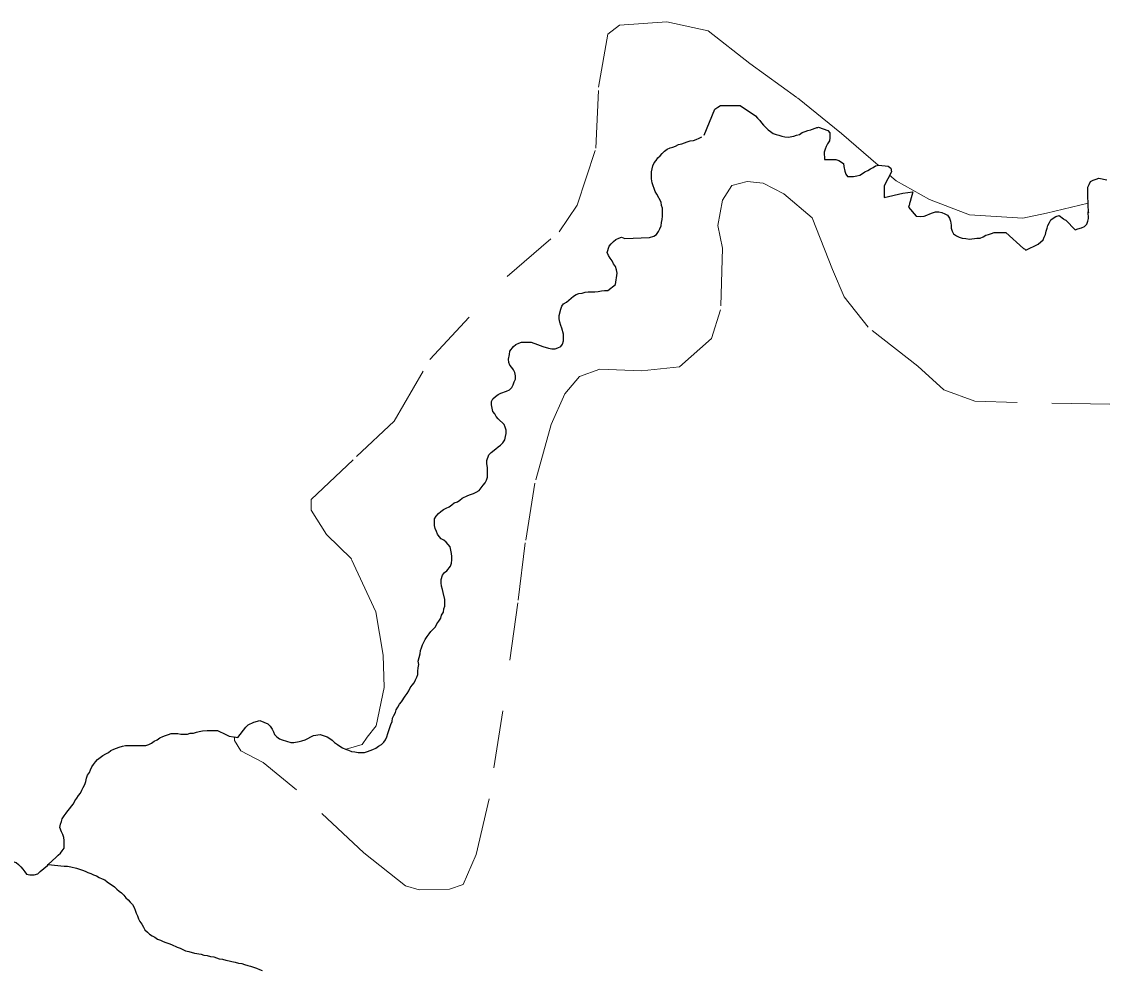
# Model space of a CAD drawing. Extents: x 785.9 to 812.4, y 7674.9 to 7703.1.
# Drawn here: x 790.01 to 791.889, y 7696.903 to 7698.547 of the extents above; entities that cross this region are included whole.
import ezdxf

# ---------------------------------------------------------------- set-up
doc = ezdxf.new("R2010")
doc.units = 0
doc.header["$LTSCALE"] = 0.04
doc.linetypes.add('SHORT_DASHED', pattern=[2.7, 1.5, -1.2])
doc.layers.add('21', color=7, linetype='SHORT_DASHED', lineweight=13)
doc.layers.add('7', color=7, linetype='Continuous', lineweight=25)

msp = doc.modelspace()

# ---------------------------------------------------------------- linework, layer by layer
at = {"layer": '21'}
msp.add_line((790.3789, 7697.3076), (790.3848, 7697.3067), dxfattribs=at)
for points in [[(790.5901, 7697.7932), (790.6556, 7697.8548), (790.7172, 7697.9615), (790.8512, 7698.1053), (790.9412, 7698.1826), (790.9725, 7698.2286), (791.0048, 7698.3274), (791.0096, 7698.433), (791.0253, 7698.525), (791.0458, 7698.5407), (791.128, 7698.5465), (791.1994, 7698.5309), (791.2717, 7698.4741), (791.3539, 7698.4145), (791.4301, 7698.3529), (791.4938, 7698.2977)], [(791.5136, 7698.2806), (791.525, 7698.2707), (791.5827, 7698.2384), (791.6521, 7698.212), (791.7441, 7698.2061), (791.7851, 7698.2149), (791.8574, 7698.2324)], [(791.8948, 7697.8841), (791.7344, 7697.8871), (791.661, 7697.889), (791.6073, 7697.9086), (791.5623, 7697.9497), (791.4762, 7698.0172), (791.4351, 7698.07), (791.4146, 7698.117), (791.3794, 7698.207), (791.3305, 7698.2481), (791.2943, 7698.2666), (791.2669, 7698.2696), (791.2405, 7698.2627), (791.2239, 7698.2373), (791.216, 7698.1933), (791.2239, 7698.1542), (791.2209, 7698.0475), (791.2053, 7697.9976), (791.1495, 7697.9487), (791.084, 7697.9419), (791.0117, 7697.9448), (790.9765, 7697.9321), (790.951, 7697.9018), (790.9276, 7697.849), (790.8992, 7697.7472), (790.8826, 7697.6435), (790.8699, 7697.5398), (790.8434, 7697.353), (790.82, 7697.2004), (790.7975, 7697.1036), (790.775, 7697.0517), (790.7515, 7697.0439), (790.6987, 7697.0429), (790.6752, 7697.0497), (790.6029, 7697.1065), (790.4865, 7697.216), (790.4288, 7697.263), (790.3896, 7697.2835), (790.3789, 7697.3012), (790.3789, 7697.3076)], [(790.5721, 7697.2861), (790.6, 7697.2945), (790.6087, 7697.307), (790.6243, 7697.3266), (790.638, 7697.3931), (790.6361, 7697.4489), (790.6234, 7697.5242), (790.5813, 7697.6161), (790.5383, 7697.6582), (790.5118, 7697.7003), (790.5118, 7697.7189), (790.5901, 7697.7932)]]:
    msp.add_lwpolyline(points, dxfattribs=at)
at = {"layer": '7'}
for points in [[(791.1924, 7698.3497), (791.211, 7698.395), (791.2158, 7698.3982), (791.2207, 7698.4014), (791.2207, 7698.4014), (791.2223, 7698.4014), (791.2239, 7698.4014), (791.2255, 7698.4014), (791.2272, 7698.4014), (791.2288, 7698.4014), (791.2304, 7698.4014), (791.232, 7698.4014), (791.2336, 7698.4014), (791.2353, 7698.4014), (791.2369, 7698.4014), (791.2385, 7698.4014), (791.2401, 7698.4014), (791.2417, 7698.4014), (791.2433, 7698.4014), (791.245, 7698.4014), (791.2466, 7698.4014), (791.2482, 7698.4014), (791.2498, 7698.4014), (791.2514, 7698.4014), (791.2531, 7698.4014), (791.2547, 7698.4014), (791.2814, 7698.3836), (791.2846, 7698.3796), (791.2887, 7698.3756), (791.2919, 7698.3715), (791.2951, 7698.3675), (791.2992, 7698.3634), (791.3032, 7698.3594), (791.3073, 7698.3561), (791.3121, 7698.3529), (791.317, 7698.3513), (791.3218, 7698.3497), (791.3267, 7698.348), (791.3324, 7698.3472), (791.338, 7698.3464), (791.3477, 7698.348), (791.3526, 7698.3497), (791.3574, 7698.3513), (791.3623, 7698.3545), (791.3671, 7698.3561), (791.372, 7698.3578), (791.3769, 7698.3594), (791.3784, 7698.3599), (791.3799, 7698.3604), (791.3815, 7698.3609), (791.383, 7698.3614), (791.3845, 7698.3619), (791.3861, 7698.3624), (791.3876, 7698.363), (791.3891, 7698.3635), (791.3907, 7698.364), (791.4068, 7698.3578), (791.41, 7698.3537), (791.41, 7698.3456), (791.4092, 7698.34), (791.406, 7698.3351), (791.4036, 7698.3302), (791.4019, 7698.3254), (791.4003, 7698.3205), (791.4011, 7698.3076), (791.4205, 7698.3076), (791.4254, 7698.306), (791.4335, 7698.3011), (791.4343, 7698.2955), (791.4359, 7698.2874), (791.4375, 7698.2825), (791.4408, 7698.2785), (791.4513, 7698.2785), (791.457, 7698.2793), (791.4618, 7698.2809), (791.4667, 7698.2833), (791.4707, 7698.2866), (791.4756, 7698.289), (791.4804, 7698.2914), (791.4853, 7698.2938), (791.4893, 7698.2971), (791.495, 7698.2979), (791.495, 7698.2979), (791.5112, 7698.2963), (791.516, 7698.293), (791.5168, 7698.2866), (791.5039, 7698.2623), (791.5039, 7698.2437), (791.5039, 7698.2437), (791.5039, 7698.242), (791.5363, 7698.2493)], [(791.0386, 7698.0915), (791.0419, 7698.111), (791.0403, 7698.1166), (791.0386, 7698.1223), (791.0354, 7698.1272), (791.033, 7698.132), (791.0297, 7698.1369), (791.0265, 7698.1417), (791.0241, 7698.1466), (791.0281, 7698.1579), (791.0314, 7698.1619), (791.0354, 7698.166), (791.0394, 7698.1692), (791.0443, 7698.1717), (791.0492, 7698.1733), (791.0548, 7698.1708), (791.0977, 7698.1725), (791.105, 7698.1749), (791.1098, 7698.1781), (791.1131, 7698.183), (791.1155, 7698.1878), (791.1179, 7698.1927), (791.1187, 7698.1984), (791.1195, 7698.204), (791.1204, 7698.2097), (791.1204, 7698.2234), (791.1187, 7698.2283), (791.1179, 7698.234), (791.1106, 7698.2477), (791.1074, 7698.2526), (791.1058, 7698.2574), (791.1042, 7698.2623), (791.1026, 7698.2671), (791.1009, 7698.2744), (791.1009, 7698.2809), (791.1009, 7698.2866), (791.1026, 7698.2914), (791.1034, 7698.2971), (791.1058, 7698.3019), (791.109, 7698.306), (791.1123, 7698.3108), (791.1163, 7698.3141), (791.1195, 7698.3181), (791.1236, 7698.3222), (791.1284, 7698.3254), (791.1333, 7698.3278), (791.1382, 7698.3294), (791.143, 7698.3311), (791.1479, 7698.3335), (791.1535, 7698.3351), (791.1584, 7698.3367), (791.1632, 7698.3383), (791.1681, 7698.34), (791.1738, 7698.3408), (791.1786, 7698.3424), (791.1835, 7698.3448), (791.1883, 7698.3472)], [(791.5363, 7698.2493), (791.5363, 7698.2493), (791.5541, 7698.2518), (791.5541, 7698.2518), (791.5492, 7698.2348), (791.5492, 7698.2348), (791.5488, 7698.2332), (791.5483, 7698.2317), (791.5479, 7698.2301), (791.5474, 7698.2285), (791.547, 7698.227), (791.5465, 7698.2254), (791.5597, 7698.2097), (791.5678, 7698.2089), (791.5735, 7698.2097), (791.5783, 7698.2113), (791.5832, 7698.2137), (791.588, 7698.2153), (791.5929, 7698.217), (791.5986, 7698.217), (791.6042, 7698.2162), (791.6091, 7698.2137), (791.6139, 7698.2113), (791.6172, 7698.2064), (791.6188, 7698.2008), (791.6204, 7698.1943), (791.6204, 7698.1886), (791.622, 7698.1838), (791.6245, 7698.1789), (791.6293, 7698.1757), (791.6342, 7698.1733), (791.639, 7698.1717), (791.6455, 7698.1708), (791.652, 7698.17), (791.6649, 7698.1717), (791.6706, 7698.1717), (791.6754, 7698.1741), (791.6803, 7698.1765), (791.6851, 7698.1781), (791.69, 7698.1797), (791.6948, 7698.1814), (791.6957, 7698.1814), (791.6973, 7698.1814), (791.6989, 7698.1814), (791.7005, 7698.1814), (791.7021, 7698.1814), (791.7037, 7698.1814), (791.7054, 7698.1814), (791.707, 7698.1814), (791.7086, 7698.1814), (791.7102, 7698.1814), (791.7118, 7698.1814), (791.7135, 7698.1814), (791.7151, 7698.1814), (791.7458, 7698.1539), (791.7458, 7698.1539), (791.747, 7698.1528), (791.7482, 7698.1517), (791.7494, 7698.1506), (791.7709, 7698.1611), (791.7798, 7698.1684), (791.7814, 7698.1733), (791.7839, 7698.1781), (791.7847, 7698.1838), (791.7863, 7698.1886), (791.7879, 7698.1935), (791.7903, 7698.1984), (791.7928, 7698.2032), (791.7968, 7698.2064), (791.8017, 7698.2089), (791.8073, 7698.2105), (791.8146, 7698.2048), (791.8162, 7698.204), (791.8177, 7698.2033), (791.8191, 7698.2026), (791.8348, 7698.1862), (791.8397, 7698.1878), (791.8462, 7698.1895), (791.851, 7698.1919), (791.8551, 7698.1959), (791.8567, 7698.2008), (791.8583, 7698.2056), (791.8575, 7698.217), (791.8583, 7698.2153), (791.8567, 7698.2453), (791.8567, 7698.2598), (791.8591, 7698.2647), (791.8615, 7698.2696), (791.8664, 7698.272), (791.8712, 7698.2736), (791.8761, 7698.2752), (791.8899, 7698.2728)], [(790.7279, 7697.6902), (790.732, 7697.6943), (790.736, 7697.6983), (790.7409, 7697.7015), (790.7457, 7697.704), (790.7506, 7697.7064), (790.7554, 7697.7096), (790.7595, 7697.7129), (790.7651, 7697.7145), (790.7692, 7697.7177), (790.7732, 7697.721), (790.7829, 7697.7258), (790.7878, 7697.7274), (790.7927, 7697.7291), (790.7975, 7697.7315), (790.8024, 7697.7347), (790.8064, 7697.7388), (790.8096, 7697.7436), (790.8129, 7697.7477), (790.8153, 7697.7525), (790.8169, 7697.7574), (790.8169, 7697.7744), (790.8161, 7697.7808), (790.8161, 7697.7865), (790.8194, 7697.7962), (790.8234, 7697.8003), (790.8315, 7697.8067), (790.8355, 7697.81), (790.8396, 7697.8132), (790.8436, 7697.8172), (790.8469, 7697.8221), (790.8485, 7697.8278), (790.8493, 7697.8334), (790.8493, 7697.8391), (790.8477, 7697.8439), (790.8461, 7697.8488), (790.8355, 7697.8585), (790.8323, 7697.8626), (790.8299, 7697.8674), (790.8266, 7697.8715), (790.825, 7697.8771), (790.8242, 7697.8828), (790.8242, 7697.8885), (790.8266, 7697.8933), (790.8307, 7697.8974), (790.8355, 7697.9006), (790.8404, 7697.903), (790.8501, 7697.9063), (790.855, 7697.9087), (790.859, 7697.9127), (790.8614, 7697.9176), (790.863, 7697.9224), (790.8655, 7697.9273), (790.8655, 7697.933), (790.8647, 7697.9386), (790.8622, 7697.9435), (790.859, 7697.9475), (790.8558, 7697.9516), (790.8541, 7697.9564), (790.8533, 7697.9621), (790.855, 7697.9702), (790.8558, 7697.9758), (790.8622, 7697.9839), (790.8663, 7697.9872), (790.8711, 7697.9896), (790.876, 7697.9912), (790.893, 7697.9912), (790.9035, 7697.9872), (790.9084, 7697.9855), (790.9132, 7697.9839), (790.9229, 7697.9807), (790.9286, 7697.9799), (790.9343, 7697.9799), (790.9391, 7697.9815), (790.944, 7697.9839), (790.9472, 7697.988), (790.9488, 7697.9936), (790.9488, 7698.005), (790.9456, 7698.0155), (790.944, 7698.0203), (790.9423, 7698.026), (790.9415, 7698.0317), (790.9415, 7698.0373), (790.944, 7698.0487), (790.9456, 7698.0535), (790.9488, 7698.0576), (790.9537, 7698.0608), (790.9577, 7698.064), (790.9618, 7698.0673), (790.9658, 7698.0713), (790.9707, 7698.0737), (790.9755, 7698.0754), (790.9812, 7698.0762), (790.986, 7698.0778), (790.9917, 7698.0786), (791.003, 7698.0786), (791.0087, 7698.0794), (791.0144, 7698.0802), (791.02, 7698.081), (791.0257, 7698.081), (791.0386, 7698.0915)], [(790.448, 7697.3115), (790.452, 7697.3075), (790.4569, 7697.3043), (790.4617, 7697.3026), (790.4763, 7697.2978), (790.4819, 7697.2978), (790.4908, 7697.2994), (790.4957, 7697.301), (790.5014, 7697.3026), (790.5159, 7697.3099), (790.5273, 7697.3115), (790.5394, 7697.3075), (790.5442, 7697.3051), (790.5483, 7697.3018), (790.5523, 7697.2978), (790.5572, 7697.2945), (790.5612, 7697.2913), (790.5661, 7697.2889), (790.5709, 7697.2865), (790.5766, 7697.2848), (790.5815, 7697.2824), (790.5871, 7697.2816), (790.5928, 7697.2808), (790.6041, 7697.2808), (790.609, 7697.2824), (790.6138, 7697.284), (790.6187, 7697.2856), (790.6235, 7697.2881), (790.6284, 7697.2913), (790.6333, 7697.2945), (790.6373, 7697.2986), (790.6405, 7697.3026), (790.643, 7697.3075), (790.6446, 7697.3132), (790.6462, 7697.3188), (790.6478, 7697.3237), (790.6494, 7697.3293), (790.6519, 7697.3342), (790.6527, 7697.3399), (790.6551, 7697.3447), (790.6575, 7697.3496), (790.6591, 7697.3544), (790.6616, 7697.3593), (790.6648, 7697.3641), (790.668, 7697.3682), (790.6745, 7697.3779), (790.6778, 7697.3827), (790.681, 7697.3876), (790.6834, 7697.3924), (790.6867, 7697.3973), (790.6899, 7697.4013), (790.6923, 7697.4062), (790.6947, 7697.4111), (790.6964, 7697.4159), (790.6964, 7697.4216), (790.6972, 7697.4272), (790.698, 7697.4329), (790.6972, 7697.4386), (790.7004, 7697.4515), (790.7012, 7697.4572), (790.7028, 7697.462), (790.7045, 7697.4669), (790.7069, 7697.4717), (790.7093, 7697.4766), (790.7125, 7697.4815), (790.7158, 7697.4863), (790.719, 7697.4904), (790.7271, 7697.4984), (790.7295, 7697.5033), (790.7328, 7697.5082), (790.736, 7697.513), (790.7376, 7697.5187), (790.7409, 7697.5235), (790.7417, 7697.5292), (790.7433, 7697.534), (790.7433, 7697.5454), (790.7401, 7697.5575), (790.7393, 7697.5632), (790.7376, 7697.5688), (790.7368, 7697.5745), (790.7368, 7697.5802), (790.7393, 7697.5875), (790.7425, 7697.5923), (790.7465, 7697.5955), (790.753, 7697.6036), (790.7546, 7697.6085), (790.7554, 7697.6142), (790.7554, 7697.6198), (790.7546, 7697.6255), (790.7538, 7697.6311), (790.7522, 7697.6368), (790.7457, 7697.6449), (790.7417, 7697.6481), (790.7368, 7697.6506), (790.7336, 7697.6546), (790.7304, 7697.6587), (790.7287, 7697.6635), (790.7263, 7697.6684), (790.7255, 7697.674), (790.7255, 7697.6854), (790.7279, 7697.6902)], [(790.3848, 7697.3067), (790.3986, 7697.3245), (790.4026, 7697.3285), (790.4124, 7697.3334), (790.4229, 7697.3358), (790.4366, 7697.3301), (790.4407, 7697.3261), (790.4439, 7697.3212), (790.4463, 7697.3164), (790.448, 7697.3115)], [(790.0701, 7697.0995), (790.0733, 7697.1028), (790.0774, 7697.106), (790.0806, 7697.1101), (790.0838, 7697.1149), (790.0838, 7697.1279), (790.083, 7697.1335), (790.0814, 7697.1384), (790.079, 7697.1432), (790.0766, 7697.1505), (790.0774, 7697.1562), (790.079, 7697.161), (790.0806, 7697.1659), (790.0838, 7697.1707), (790.0871, 7697.1756), (790.0903, 7697.1796), (790.0936, 7697.1837), (790.0968, 7697.1877), (790.1, 7697.1918), (790.1025, 7697.1966), (790.1057, 7697.2015), (790.1089, 7697.2063), (790.1122, 7697.2104), (790.1146, 7697.2152), (790.117, 7697.2201), (790.1194, 7697.225), (790.1211, 7697.2306), (790.1227, 7697.2363), (790.1243, 7697.2411), (790.1275, 7697.246), (790.1292, 7697.2508), (790.1316, 7697.2557), (790.1348, 7697.2597), (790.1381, 7697.2646), (790.1413, 7697.2686), (790.1461, 7697.2719), (790.151, 7697.2751), (790.1559, 7697.2784), (790.1607, 7697.2808), (790.1648, 7697.284), (790.1696, 7697.2865), (790.1745, 7697.2881), (790.1793, 7697.2897), (790.185, 7697.2913), (790.1898, 7697.2929), (790.2028, 7697.2929), (790.2085, 7697.2929), (790.2141, 7697.2929), (790.2198, 7697.2929), (790.2254, 7697.2929), (790.2303, 7697.2945), (790.2352, 7697.297), (790.24, 7697.3002), (790.2449, 7697.3026), (790.2497, 7697.3059), (790.2546, 7697.3083), (790.2594, 7697.3099), (790.2643, 7697.3115), (790.2691, 7697.3132), (790.2748, 7697.3132), (790.2805, 7697.3132), (790.2861, 7697.3123), (790.2918, 7697.3123), (790.2975, 7697.3123), (790.3023, 7697.314), (790.308, 7697.314), (790.3128, 7697.3156), (790.3177, 7697.3172), (790.3234, 7697.318), (790.3314, 7697.3188), (790.3436, 7697.3188), (790.3492, 7697.3188), (790.3541, 7697.3164), (790.359, 7697.314), (790.3695, 7697.3091), (790.3848, 7697.3067)], [(789.9783, 7697.0907), (789.9839, 7697.0916), (789.9888, 7697.0964), (789.9944, 7697.0916), (790.0009, 7697.0899), (790.005, 7697.0867), (790.009, 7697.0827), (790.0122, 7697.0786), (790.0155, 7697.0738), (790.0187, 7697.0697), (790.0244, 7697.0689), (790.0317, 7697.0689), (790.0381, 7697.0705), (790.0422, 7697.0746)], [(790.0563, 7697.0866), (790.0563, 7697.0866), (790.0701, 7697.0995)], [(790.0422, 7697.0746), (790.0547, 7697.085), (790.0563, 7697.0866)], [(790.0563, 7697.0866), (790.0838, 7697.0834), (790.0895, 7697.0834), (790.0952, 7697.0825), (790.1049, 7697.0801), (790.1154, 7697.0769), (790.1203, 7697.0753), (790.1251, 7697.0728), (790.13, 7697.0712), (790.1348, 7697.0688), (790.1397, 7697.0672), (790.1445, 7697.0639), (790.1494, 7697.0615), (790.1542, 7697.0599), (790.1583, 7697.0567), (790.1623, 7697.0534), (790.1672, 7697.051), (790.1712, 7697.0478), (790.1753, 7697.0437), (790.1793, 7697.0405), (790.1834, 7697.0372), (790.1874, 7697.0332), (790.1907, 7697.0291), (790.1947, 7697.0251), (790.1979, 7697.0211), (790.202, 7697.017), (790.2052, 7697.0122), (790.2068, 7697.0073), (790.2085, 7697.0024), (790.2109, 7696.9976), (790.2125, 7696.9927), (790.2149, 7696.9879), (790.2182, 7696.983), (790.2214, 7696.9782), (790.2238, 7696.9733), (790.2279, 7696.9693), (790.2319, 7696.966), (790.236, 7696.9628), (790.2408, 7696.9604), (790.2457, 7696.9571), (790.2505, 7696.9555), (790.2554, 7696.9531), (790.2602, 7696.9515), (790.2651, 7696.9498), (790.2699, 7696.9482), (790.2797, 7696.9434), (790.2845, 7696.9418), (790.2942, 7696.9369), (790.2999, 7696.9361), (790.3096, 7696.9329), (790.3209, 7696.9312), (790.3258, 7696.9296), (790.3314, 7696.9288), (790.3371, 7696.9272), (790.3428, 7696.9264), (790.3476, 7696.9248), (790.3525, 7696.9231), (790.3581, 7696.9223), (790.3638, 7696.9207), (790.3695, 7696.9199), (790.3743, 7696.9183), (790.38, 7696.9175), (790.3857, 7696.9159), (790.3913, 7696.9151), (790.3962, 7696.9134), (790.4018, 7696.9118), (790.4067, 7696.9102), (790.4115, 7696.9086), (790.4172, 7696.907), (790.4221, 7696.9045), (790.4269, 7696.9029)]]:
    msp.add_lwpolyline(points, dxfattribs=at)

doc.saveas('drawing.dxf')
